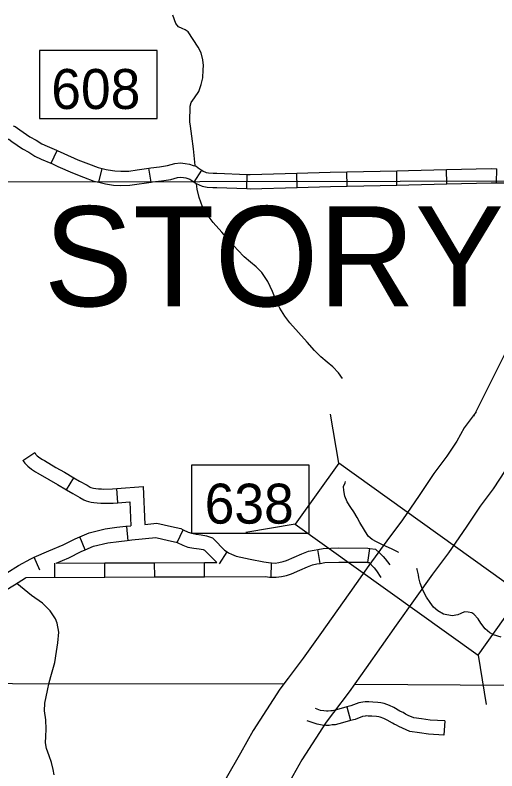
# Model space of a CAD drawing. Extents: x -492261 to -432772, y 1441225 to 1452922.
# Drawn here: x -463569.5 to -463423.9, y 1451714.7 to 1451942.8 of the extents above; entities that cross this region are included whole.
import ezdxf

# ---------------------------------------------------------------- set-up
doc = ezdxf.new("R2010")
doc.units = 0
doc.layers.add('Default', color=7, linetype='Continuous')

msp = doc.modelspace()

# ---------------------------------------------------------------- linework, layer by layer
at = {"layer": 'Default'}
for p, q in [((-463558.58, 1451898.13), (-463556.7, 1451901.99)), ((-463544.19, 1451892.37), (-463543.13, 1451896.52)), ((-463528.38, 1451892.45), (-463529.09, 1451896.68)), ((-463515.34, 1451892.41), (-463513.08, 1451896.05)), ((-463439.03, 1451891.9), (-463439.13, 1451896.19)), ((-463424.05, 1451892.2), (-463423.95, 1451896.48)), ((-463499.49, 1451890.48), (-463499.32, 1451894.76)), ((-463484.26, 1451890.84), (-463484.38, 1451895.12)), ((-463469.2, 1451891.22), (-463469.29, 1451895.51)), ((-463454.12, 1451891.54), (-463454.21, 1451895.82)), ((-463471.71, 1451807.55), (-463474.19, 1451822.43)), ((-463567.07, 1451808.4), (-463563.53, 1451810.81)), ((-463553.9, 1451799.52), (-463551.7, 1451803.21)), ((-463538.43, 1451795.65), (-463538.75, 1451799.92)), ((-463484.87, 1451789.14), (-463499.75, 1451786.66)), ((-463535.28, 1451784.2), (-463535.68, 1451788.47)), ((-463520.5, 1451783.64), (-463518.66, 1451787.51)), ((-463548.26, 1451781.43), (-463549.93, 1451785.38)), ((-463507.75, 1451777.24), (-463505.37, 1451780.8)), ((-463477.3, 1451777.36), (-463478.04, 1451781.58)), ((-463462.91, 1451777.64), (-463462.31, 1451781.88)), ((-463561.98, 1451775.28), (-463563.72, 1451779.2)), ((-463557.47, 1451773.15), (-463557.49, 1451777.44)), ((-463542.39, 1451773.21), (-463542.4, 1451777.5)), ((-463527.3, 1451773.28), (-463527.32, 1451777.56)), ((-463512.21, 1451773.34), (-463512.23, 1451777.63)), ((-463492.09, 1451773.19), (-463491.97, 1451777.47)), ((-463429.64, 1451749.67), (-463427.16, 1451734.78)), ((-463469.24, 1451734.04), (-463468.13, 1451729.9)), ((-463439.72, 1451729.81), (-463439.96, 1451725.53))]:
    msp.add_line(p, q, dxfattribs=at)
for points in [[(-463515.11, 1451897.41), (-463515.59, 1451902.46), (-463516.08, 1451906.29), (-463516.51, 1451909.31), (-463516.64, 1451910.63), (-463516.58, 1451915.32), (-463516.25, 1451916.41), (-463515.23, 1451917.85), (-463514, 1451919.75), (-463513.22, 1451921.88), (-463512.79, 1451923.94), (-463512.64, 1451926.35), (-463512.6, 1451927.67), (-463512.73, 1451929.32), (-463513.27, 1451931.49), (-463514.2, 1451933.2), (-463517.21, 1451937.8), (-463518.13, 1451938.36), (-463518.99, 1451938.75), (-463520.08, 1451939.31), (-463520.89, 1451940.33), (-463521.85, 1451942.83)], [(-463562.1, 1451911.63), (-463526.53, 1451911.63), (-463526.53, 1451932.17), (-463562.1, 1451932.17), (-463562.1, 1451911.63)], [(-463569.99, 1451909.41), (-463569.39, 1451909.18), (-463568.02, 1451908.25), (-463564.96, 1451906.12), (-463563.11, 1451905.13), (-463561.36, 1451904.03), (-463559.81, 1451903.27), (-463556.95, 1451902.11), (-463556.7, 1451901.99)], [(-463571.51, 1451905.41), (-463571.39, 1451905.36), (-463570.46, 1451904.72), (-463567.2, 1451902.46), (-463565.27, 1451901.43), (-463563.45, 1451900.28), (-463561.56, 1451899.36), (-463558.7, 1451898.19), (-463558.58, 1451898.13)], [(-463556.7, 1451901.99), (-463554.75, 1451901.03), (-463550.47, 1451899.17), (-463547.26, 1451897.91), (-463544.41, 1451896.85), (-463543.13, 1451896.52)], [(-463558.58, 1451898.13), (-463556.54, 1451897.14), (-463552.11, 1451895.21), (-463548.79, 1451893.91), (-463545.69, 1451892.75), (-463544.19, 1451892.37)], [(-463543.13, 1451896.52), (-463541.96, 1451896.22), (-463541.39, 1451896.09), (-463539.31, 1451895.8), (-463537.47, 1451895.71), (-463535.1, 1451895.74), (-463532.59, 1451896.09), (-463531.14, 1451896.33), (-463529.09, 1451896.68)], [(-463529.09, 1451896.68), (-463528.51, 1451896.77), (-463525.82, 1451897.03), (-463523.4, 1451897.43), (-463521.22, 1451898.05), (-463519.52, 1451898.22), (-463518.11, 1451898.09), (-463516.79, 1451897.89), (-463515.64, 1451897.45), (-463514.8, 1451897.21), (-463513.75, 1451896.47), (-463513.08, 1451896.05)], [(-463513.08, 1451896.05), (-463512.61, 1451895.76), (-463511.96, 1451895.42), (-463511.71, 1451895.3), (-463511.05, 1451895.2), (-463509.62, 1451895.12), (-463508.5, 1451895.13), (-463499.32, 1451894.76)], [(-463454.21, 1451895.82), (-463450.64, 1451895.9), (-463439.13, 1451896.19)], [(-463439.13, 1451896.19), (-463425.68, 1451896.53), (-463423.95, 1451896.48)], [(-463528.38, 1451892.45), (-463527.94, 1451892.52), (-463525.27, 1451892.78), (-463522.46, 1451893.24), (-463520.42, 1451893.82), (-463519.5, 1451893.91), (-463518.63, 1451893.83), (-463517.89, 1451893.72), (-463516.99, 1451893.38), (-463516.68, 1451893.29), (-463516.12, 1451892.9), (-463515.34, 1451892.41)], [(-463499.32, 1451894.76), (-463498.48, 1451894.73), (-463484.38, 1451895.12)], [(-463484.38, 1451895.12), (-463474.25, 1451895.4), (-463469.29, 1451895.51)], [(-463469.29, 1451895.51), (-463454.21, 1451895.82)], [(-463392.57, 1451892.71), (-463574.35, 1451892.37), (-463726.12, 1451891.89), (-463873.94, 1451891.93), (-464028.1, 1451891.74), (-464177.92, 1451891.72)], [(-463544.19, 1451892.37), (-463542.99, 1451892.06), (-463542.19, 1451891.87), (-463539.7, 1451891.53), (-463537.55, 1451891.43), (-463534.78, 1451891.46), (-463531.94, 1451891.86), (-463530.43, 1451892.11), (-463528.38, 1451892.45)], [(-463515.34, 1451892.41), (-463514.74, 1451892.04), (-463513.9, 1451891.59), (-463513, 1451891.16), (-463511.49, 1451890.93), (-463509.72, 1451890.83), (-463508.56, 1451890.84), (-463499.49, 1451890.48)], [(-463489.52, 1451854.35), (-463490.59, 1451856.57), (-463491.7, 1451859.42), (-463493.16, 1451862.44), (-463494.95, 1451865.11), (-463496.62, 1451866.86), (-463498.41, 1451868.27), (-463500.25, 1451869.91), (-463502.21, 1451871.89), (-463504.4, 1451874.32), (-463507.06, 1451877.27), (-463509.65, 1451880.21), (-463511.16, 1451882.2), (-463512.9, 1451884.93), (-463513.9, 1451887.83), (-463514.43, 1451890.29), (-463514.71, 1451891.92)], [(-463469.2, 1451891.22), (-463454.12, 1451891.54)], [(-463454.12, 1451891.54), (-463450.54, 1451891.61), (-463439.03, 1451891.9)], [(-463439.03, 1451891.9), (-463425.67, 1451892.24), (-463424.05, 1451892.2)], [(-463424.05, 1451892.2), (-463422.44, 1451892.16), (-463419.06, 1451892.2), (-463416.7, 1451892.17), (-463414.21, 1451891.98), (-463412.43, 1451891.73), (-463411.32, 1451891.54), (-463410.2, 1451891.22), (-463409.79, 1451891.06)], [(-463499.49, 1451890.48), (-463498.5, 1451890.44), (-463484.26, 1451890.84)], [(-463484.26, 1451890.84), (-463474.15, 1451891.12), (-463469.2, 1451891.22)], [(-463470.61, 1451833.12), (-463471.79, 1451834.87), (-463473.46, 1451836.63), (-463475.25, 1451838.04), (-463477.09, 1451839.67), (-463479.05, 1451841.65), (-463481.24, 1451844.09), (-463483.9, 1451847.03), (-463486.49, 1451849.98), (-463488, 1451851.97), (-463489.52, 1451854.35)], [(-463421.38, 1451841.04), (-463431.06, 1451821.68)], [(-463430.21, 1451823.05), (-463433.88, 1451818.22), (-463436.09, 1451814.28), (-463439.09, 1451809.68), (-463443.01, 1451804.51), (-463447.4, 1451797.88), (-463452.46, 1451790.54), (-463457.22, 1451784.19), (-463462.58, 1451776.68), (-463468.37, 1451768.59), (-463477.4, 1451755.77), (-463482.42, 1451748.73), (-463486.94, 1451742.7), (-463489.53, 1451739.36), (-463497.52, 1451726.89), (-463501.4, 1451720.06), (-463505.71, 1451712.5)], [(-463563.53, 1451810.81), (-463563.15, 1451810.25), (-463562.74, 1451809.81), (-463562, 1451809.23), (-463561.13, 1451808.66), (-463560.55, 1451808.37), (-463557.11, 1451806.33), (-463554.5, 1451804.88), (-463551.7, 1451803.21)], [(-463567.07, 1451808.4), (-463566.5, 1451807.56), (-463565.64, 1451806.65), (-463564.5, 1451805.75), (-463563.28, 1451804.95), (-463562.63, 1451804.62), (-463559.24, 1451802.62), (-463556.65, 1451801.16), (-463553.9, 1451799.52)], [(-463516.21, 1451786.48), (-463480.64, 1451786.48), (-463480.64, 1451807.02), (-463516.21, 1451807.02), (-463516.21, 1451786.48)], [(-463421.42, 1451805.4), (-463425.06, 1451799.82), (-463429.02, 1451794.59), (-463433.2, 1451788.29), (-463438.54, 1451780.53), (-463443.38, 1451774.07), (-463448.64, 1451766.71), (-463454.39, 1451758.67), (-463463.41, 1451745.87), (-463468.57, 1451738.62), (-463473.31, 1451732.3), (-463475.51, 1451729.46), (-463482.84, 1451718.02), (-463486.5, 1451711.58)], [(-463551.7, 1451803.21), (-463549.96, 1451802.17), (-463547.73, 1451800.98), (-463546.77, 1451800.39), (-463546.54, 1451800.3), (-463546.17, 1451800.17), (-463545.74, 1451800.08), (-463545.09, 1451799.99), (-463544.22, 1451799.87), (-463543.37, 1451799.81), (-463542.7, 1451799.8), (-463540.02, 1451799.83), (-463538.75, 1451799.92)], [(-463538.75, 1451799.92), (-463530.76, 1451800.53), (-463530.27, 1451789.11)], [(-463453.7, 1451780.67), (-463453.81, 1451780.73), (-463455.76, 1451781.74), (-463458.28, 1451782.85), (-463460.28, 1451783.86), (-463461.66, 1451784.59), (-463462.87, 1451785.6), (-463465.36, 1451789.69), (-463466.18, 1451791.23), (-463467.17, 1451792.88), (-463468.09, 1451794.18), (-463469.19, 1451795.94), (-463469.9, 1451797.65), (-463470.14, 1451799.37), (-463470.27, 1451800.57), (-463469.82, 1451801.71), (-463469.7, 1451802.02)], [(-463553.9, 1451799.52), (-463552.06, 1451798.43), (-463549.86, 1451797.27), (-463548.7, 1451796.54), (-463548.02, 1451796.28), (-463547.33, 1451796.04), (-463546.48, 1451795.86), (-463545.68, 1451795.75), (-463544.67, 1451795.61), (-463543.55, 1451795.53), (-463542.71, 1451795.51), (-463539.84, 1451795.54), (-463538.43, 1451795.65)], [(-463538.43, 1451795.65), (-463534.85, 1451795.92), (-463534.54, 1451788.71)], [(-463530.27, 1451789.11), (-463526.63, 1451789.45), (-463522.19, 1451788.45), (-463519.39, 1451787.86), (-463518.66, 1451787.51)], [(-463549.93, 1451785.38), (-463547.08, 1451786.59), (-463542.21, 1451787.73), (-463538.73, 1451788.24), (-463536.05, 1451788.57), (-463534.54, 1451788.71)], [(-463518.66, 1451787.51), (-463517.14, 1451786.79), (-463516.12, 1451786.43), (-463514.74, 1451786.15), (-463513.24, 1451785.95), (-463511.67, 1451785.7), (-463509.86, 1451785.09), (-463508.23, 1451783.41), (-463507.38, 1451782.52), (-463506.17, 1451781.33), (-463505.37, 1451780.8)], [(-463563.72, 1451779.2), (-463559.3, 1451781.17), (-463554.97, 1451782.97), (-463551.34, 1451784.78), (-463549.93, 1451785.38)], [(-463548.26, 1451781.43), (-463545.75, 1451782.5), (-463541.4, 1451783.52), (-463538.16, 1451783.99), (-463535.6, 1451784.3), (-463534.22, 1451784.43)], [(-463534.22, 1451784.43), (-463526.9, 1451785.12), (-463523.1, 1451784.26), (-463520.77, 1451783.77), (-463520.5, 1451783.64)], [(-463520.5, 1451783.64), (-463518.77, 1451782.82), (-463517.27, 1451782.29), (-463515.45, 1451781.92), (-463513.86, 1451781.71), (-463512.69, 1451781.52), (-463512.21, 1451781.36), (-463511.31, 1451780.44), (-463510.43, 1451779.51), (-463508.52, 1451777.64)], [(-463478.04, 1451781.58), (-463476.39, 1451781.87), (-463471.74, 1451782.02), (-463462.88, 1451781.96), (-463462.31, 1451781.88)], [(-463557.1, 1451777.44), (-463553.18, 1451779.07), (-463549.55, 1451780.89), (-463548.26, 1451781.43)], [(-463505.37, 1451780.8), (-463505.02, 1451780.57), (-463504.1, 1451780.12), (-463502.64, 1451779.58), (-463501.31, 1451779.24), (-463498.46, 1451778.66), (-463494.37, 1451777.85), (-463492.2, 1451777.48), (-463491.97, 1451777.47)], [(-463491.97, 1451777.47), (-463490.87, 1451777.44), (-463489.78, 1451777.62), (-463488.54, 1451777.88), (-463487.45, 1451778.22), (-463485.2, 1451779.18), (-463482.81, 1451780.28), (-463480.89, 1451780.99), (-463479.17, 1451781.38), (-463478.04, 1451781.58)], [(-463462.31, 1451781.88), (-463460.6, 1451781.64), (-463459.31, 1451780.47), (-463458.28, 1451779.4), (-463457.72, 1451778.72), (-463456.24, 1451776.96)], [(-463577.06, 1451770.97), (-463576.4, 1451771.53), (-463574.85, 1451772.67), (-463571.9, 1451774.52), (-463568.45, 1451776.71), (-463564.68, 1451778.77), (-463563.72, 1451779.2)], [(-463557.1, 1451777.44), (-463542.4, 1451777.5)], [(-463542.4, 1451777.5), (-463527.32, 1451777.56)], [(-463527.32, 1451777.56), (-463512.23, 1451777.63)], [(-463512.23, 1451777.63), (-463508.52, 1451777.64)], [(-463492.09, 1451773.19), (-463490.59, 1451773.15), (-463488.99, 1451773.4), (-463487.46, 1451773.73), (-463485.97, 1451774.19), (-463483.46, 1451775.27), (-463481.17, 1451776.32), (-463479.66, 1451776.88), (-463478.32, 1451777.18), (-463477.3, 1451777.36)], [(-463477.3, 1451777.36), (-463475.95, 1451777.6), (-463471.69, 1451777.73), (-463463.2, 1451777.68), (-463462.91, 1451777.64)], [(-463462.91, 1451777.64), (-463462.5, 1451777.58), (-463462.3, 1451777.4), (-463461.48, 1451776.54), (-463461, 1451775.97), (-463460.3, 1451775.13), (-463459.04, 1451773.05)], [(-463430.91, 1451761.99), (-463431.54, 1451762.39), (-463432.63, 1451762.66), (-463433.72, 1451762.76), (-463434.79, 1451762.24), (-463435.76, 1451761.83), (-463437.47, 1451761.52), (-463440.09, 1451762), (-463441.82, 1451763.01), (-463443.08, 1451764.14), (-463444.12, 1451765.51), (-463445.22, 1451767.15), (-463446.33, 1451769.26), (-463447.09, 1451771.37), (-463447.51, 1451772.96), (-463447.63, 1451773.93), (-463447.99, 1451775.53), (-463448.15, 1451775.82)], [(-463574.28, 1451767.71), (-463573.73, 1451768.18), (-463572.44, 1451769.13), (-463569.61, 1451770.89), (-463566.27, 1451773.02), (-463566.09, 1451773.11)], [(-463566.09, 1451773.11), (-463542.39, 1451773.21)], [(-463542.39, 1451773.21), (-463527.3, 1451773.28)], [(-463527.3, 1451773.28), (-463512.21, 1451773.34)], [(-463512.21, 1451773.34), (-463493.87, 1451773.42)], [(-463493.87, 1451773.42), (-463492.62, 1451773.2), (-463492.09, 1451773.19)], [(-463567.82, 1451770.34), (-463568.91, 1451771.25)], [(-463557.65, 1451713.53), (-463557.95, 1451715.13), (-463558.49, 1451717.3), (-463559.19, 1451719.23), (-463559.96, 1451721.46), (-463560.26, 1451723.17), (-463560.17, 1451725.06), (-463560.02, 1451727.35), (-463560.22, 1451730.15), (-463560.53, 1451732.83), (-463560.44, 1451735.12), (-463559.68, 1451738.96), (-463559.14, 1451741.43), (-463558.42, 1451743.96), (-463557.49, 1451747.46), (-463556.95, 1451750.78), (-463556.53, 1451753.42), (-463556.22, 1451756.57), (-463556.76, 1451759.31), (-463557.23, 1451760.62), (-463558.85, 1451763.06), (-463561.15, 1451765.32), (-463564.54, 1451767.69), (-463567.82, 1451770.34)], [(-463422.63, 1451755.11), (-463424.97, 1451755.77), (-463426.12, 1451756.44), (-463427.5, 1451757.57), (-463428.77, 1451759.27), (-463429.64, 1451760.58), (-463430.91, 1451761.99)], [(-463488.48, 1451740.87), (-463488.62, 1451740.87), (-463570.24, 1451741.01), (-463637.99, 1451741.6), (-463721.71, 1451742.25), (-463790.72, 1451742.44), (-463871.93, 1451743.32), (-463940.94, 1451743.22), (-464024.61, 1451743.76), (-464093.84, 1451743.89), (-464175.97, 1451744.2), (-464245.72, 1451743.53), (-464326.02, 1451741.84), (-464344.74, 1451741.73)], [(-463267.66, 1451741.47), (-463339.09, 1451740.72), (-463419.16, 1451740.51), (-463466.71, 1451740.76)], [(-463469.24, 1451734.04), (-463470.93, 1451733.59), (-463472.78, 1451733.09), (-463473.55, 1451732.89), (-463474.08, 1451732.85), (-463474.86, 1451732.76), (-463475.45, 1451732.75), (-463476.24, 1451732.82), (-463477.17, 1451732.96), (-463478.7, 1451733.51)], [(-463453.27, 1451732.78), (-463455.05, 1451733.82), (-463456.36, 1451734.46), (-463457.98, 1451735.08), (-463458.97, 1451735.27), (-463459.89, 1451735.37), (-463461.41, 1451735.5), (-463462.65, 1451735.54), (-463463.75, 1451735.59), (-463464.48, 1451735.45), (-463465.68, 1451735.27), (-463468.08, 1451734.35), (-463469.24, 1451734.04)], [(-463439.72, 1451729.81), (-463444.12, 1451730.05), (-463446.67, 1451730.45), (-463449.04, 1451730.77), (-463450.7, 1451731.48), (-463451.54, 1451731.89), (-463452.3, 1451732.34), (-463453.08, 1451732.67), (-463453.27, 1451732.78)], [(-463468.13, 1451729.9), (-463469.83, 1451729.44), (-463471.7, 1451728.95), (-463472.84, 1451728.65), (-463473.65, 1451728.59), (-463474.59, 1451728.47), (-463475.63, 1451728.46), (-463476.76, 1451728.57), (-463478.22, 1451728.79), (-463481.2, 1451729.85)], [(-463455.43, 1451729.08), (-463457.07, 1451730.04), (-463458.07, 1451730.53), (-463459.15, 1451730.94), (-463459.6, 1451731.02), (-463460.31, 1451731.1), (-463461.67, 1451731.22), (-463462.82, 1451731.26), (-463463.44, 1451731.29), (-463463.76, 1451731.23), (-463464.57, 1451731.11), (-463466.75, 1451730.27), (-463468.13, 1451729.9)], [(-463439.96, 1451725.53), (-463444.56, 1451725.79), (-463447.29, 1451726.21), (-463450.19, 1451726.6), (-463452.48, 1451727.58), (-463453.56, 1451728.11), (-463454.24, 1451728.51), (-463455, 1451728.83), (-463455.43, 1451729.08)]]:
    msp.add_lwpolyline(points, dxfattribs=at)
for points in [[(-463562.1, 1451911.63), (-463526.53, 1451911.63), (-463526.53, 1451932.17), (-463562.1, 1451932.17)], [(-463516.21, 1451786.48), (-463480.64, 1451786.48), (-463480.64, 1451807.02), (-463516.21, 1451807.02)], [(-463484.87, 1451789.14), (-463429.64, 1451749.67), (-463416.48, 1451768.08), (-463471.71, 1451807.55)]]:
    msp.add_lwpolyline(points, close=True, dxfattribs=at)

# ---------------------------------------------------------------- texts
for s, height, p in [('608', 12.057, (-463558.53, 1451914.5)), ('STORY', 30.171, (-463560.77, 1451854.96)), ('638', 12.057, (-463512.2, 1451789.35))]:
    msp.add_text(s, height=height, dxfattribs=at).set_placement(p)

doc.saveas('drawing.dxf')
